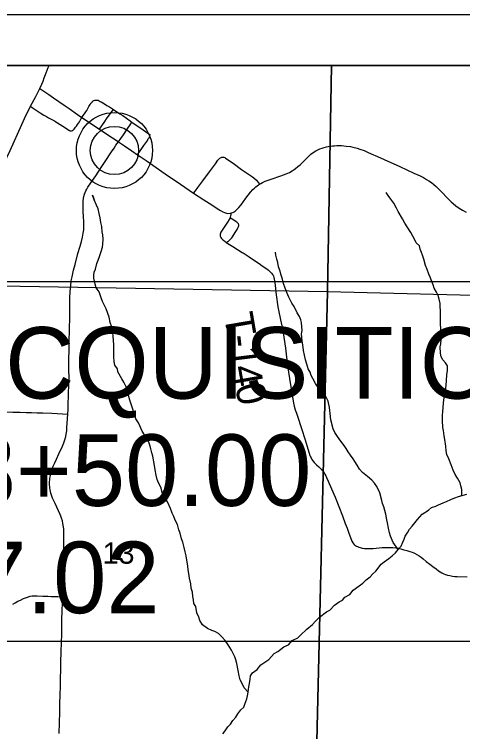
# Model space of a CAD drawing. Extents: x 0 to 34, y 0 to 22.
# Drawn here: x 12.908 to 13.784, y 19.096 to 20.5 of the extents above; entities that cross this region are included whole.
import ezdxf

# ---------------------------------------------------------------- set-up
doc = ezdxf.new("R2010")
doc.units = 0
for name, color, linetype in [('GM_X_Corporation', 7, 'Continuous'), ('GM_X_County_Road', 7, 'Continuous'), ('GM_X_Minor_River', 7, 'Continuous'), ('GM_X_Section_Text', 7, 'Continuous'), ('GM_X_State_Route', 7, 'Continuous'), ('GM_X_Township_Road', 7, 'Continuous'), ('GM_X_Township_Road_Text', 7, 'Continuous'), ('GM_X_Unincorporated', 7, 'Continuous'), ('GM_X_Unincorporated_Location', 7, 'Continuous'), ('SH_Data', 7, 'Continuous'), ('SH_Text', 7, 'Continuous')]:
    doc.layers.add(name, color=color, linetype=linetype)

msp = doc.modelspace()

# ---------------------------------------------------------------- linework, layer by layer
at = {"layer": 'GM_X_Corporation'}
msp.add_lwpolyline([(16.7661, 20.4), (11.5001, 20.4), (11.498, 20.2911), (11.486, 19.6423), (11.4741, 19.003), (11.4514, 17.7789), (11.4477, 17.5329), (11.8073, 17.526), (12.504, 17.5091), (12.7693, 17.5027), (12.7967, 17.502), (13.2742, 17.4966), (14.0954, 17.4811)], dxfattribs=at)
for points in [[(13.5276, 20.4), (12.5144, 20.4), (12.5051, 19.9749), (13.52, 19.9573)], [(14.5433, 20.4), (13.5276, 20.4), (13.52, 19.9573), (14.532, 19.9321)], [(13.52, 19.9573), (13.4956, 18.9396), (12.4906, 18.9558), (12.5051, 19.9749)], [(14.532, 19.9321), (14.5125, 18.9236), (13.4956, 18.9396), (13.52, 19.9573)]]:
    msp.add_lwpolyline(points, close=True, dxfattribs=at)
at = {"layer": 'GM_X_County_Road'}
for points in [[(13.0122, 19.7175), (13.0126, 19.7271), (13.013, 19.735), (13.0142, 19.777), (13.0144, 19.7859), (13.0143, 19.8077), (13.015, 19.8605), (13.0155, 19.8824), (13.0157, 19.9083), (13.0158, 19.9222), (13.0159, 19.945), (13.0167, 19.9574), (13.0177, 19.9687), (13.0189, 19.9785), (13.0203, 19.9861), (13.0233, 19.9995), (13.0262, 20.0106), (13.0318, 20.0317), (13.0359, 20.0462), (13.0386, 20.0553), (13.041, 20.0641), (13.0424, 20.0718), (13.0434, 20.0785), (13.0437, 20.0867), (13.0433, 20.0946), (13.0429, 20.1036), (13.0421, 20.1147), (13.0418, 20.1212), (13.0422, 20.1344), (13.0428, 20.1403), (13.0433, 20.1434), (13.0445, 20.1477), (13.0459, 20.151), (13.0475, 20.1543), (13.0492, 20.1576), (13.0515, 20.1617), (13.0573, 20.1704), (13.0667, 20.1842), (13.0775, 20.2), (13.0891, 20.2181), (13.0938, 20.2251), (13.0978, 20.2312), (13.1027, 20.2382), (13.1063, 20.2438), (13.1112, 20.2505)], [(12.9954, 19.0923), (12.9962, 19.1338), (12.9966, 19.1508), (12.997, 19.1674), (12.9975, 19.1855), (12.9986, 19.2311), (12.999, 19.2526), (13.0001, 19.2866), (13.0006, 19.3137), (13.0011, 19.3336), (13.0022, 19.3599), (13.0024, 19.3684), (13.003, 19.3956), (13.0035, 19.4185), (13.0041, 19.4411), (13.0044, 19.4545), (13.0044, 19.475), (13.004, 19.4921), (13.0035, 19.4971), (13.0026, 19.5035), (13.0016, 19.5083), (12.9999, 19.5139), (12.9984, 19.5179), (12.9971, 19.5209), (12.9871, 19.5427), (12.9824, 19.553), (12.9801, 19.559), (12.9789, 19.5628), (12.9774, 19.5691), (12.9769, 19.5729), (12.9766, 19.5756), (12.9764, 19.5787), (12.9765, 19.5855), (12.9767, 19.5883), (12.977, 19.5918), (12.9779, 19.5971), (12.9795, 19.6043), (12.9814, 19.61), (12.9835, 19.6155), (12.9864, 19.622), (12.9899, 19.6295), (12.9948, 19.6397), (13.0017, 19.6546), (13.0043, 19.6612), (13.0064, 19.6674), (13.008, 19.6734), (13.0089, 19.6783), (13.01, 19.6846), (13.0104, 19.691), (13.0111, 19.6996), (13.0122, 19.7175)]]:
    msp.add_lwpolyline(points, dxfattribs=at)
at = {"layer": 'GM_X_Minor_River'}
for points in [[(13.7819, 19.5579), (13.783, 19.5606), (13.783, 19.5701), (13.7808, 19.5769), (13.7793, 19.583), (13.7744, 19.5918), (13.7695, 19.599), (13.7661, 19.6078), (13.7616, 19.6184), (13.7575, 19.6302), (13.7537, 19.6386), (13.7522, 19.6458), (13.7515, 19.6545), (13.7493, 19.6679), (13.7482, 19.6751), (13.7467, 19.6853), (13.7456, 19.691), (13.7449, 19.7047), (13.7449, 19.7157), (13.7454, 19.7218), (13.7466, 19.7389), (13.7481, 19.7499), (13.7493, 19.7572), (13.7512, 19.7682), (13.752, 19.7742), (13.7528, 19.7826), (13.7536, 19.7951), (13.7544, 19.802), (13.7545, 19.8119), (13.7511, 19.8176), (13.7454, 19.8237), (13.742, 19.8294), (13.7409, 19.837), (13.7406, 19.8491), (13.7414, 19.8552), (13.7422, 19.8636), (13.7426, 19.8704), (13.7422, 19.8765), (13.7419, 19.8833), (13.7412, 19.8955), (13.7413, 19.9187), (13.7406, 19.9286), (13.7402, 19.9343), (13.7383, 19.9423), (13.7365, 19.9499), (13.7335, 19.9563), (13.7286, 19.9643), (13.7267, 19.9708), (13.7241, 19.9773), (13.7211, 19.9853), (13.7181, 19.9913), (13.7151, 20.0005), (13.7117, 20.0081), (13.7087, 20.0206), (13.7057, 20.0283), (13.7038, 20.034), (13.7012, 20.0404), (13.6997, 20.0469), (13.6933, 20.0526), (13.691, 20.0587), (13.6827, 20.0732), (13.6756, 20.0842), (13.6711, 20.0911), (13.6669, 20.0995), (13.6579, 20.1139), (13.6549, 20.1208), (13.6496, 20.1307), (13.6439, 20.1383), (13.6387, 20.1455), (13.6345, 20.1516)], [(13.0813, 20.0602), (13.0806, 20.0685), (13.0794, 20.0742), (13.0784, 20.0845), (13.0765, 20.0925), (13.0754, 20.1016), (13.0735, 20.11), (13.0713, 20.1195), (13.0683, 20.1267), (13.0638, 20.137), (13.0604, 20.1461), (13.0638, 20.1374)], [(13.3647, 19.1734), (13.3571, 19.1817), (13.3522, 19.1913), (13.3492, 19.1974), (13.3474, 19.2053), (13.3455, 19.2156), (13.3429, 19.2293), (13.3407, 19.2365), (13.3388, 19.2426), (13.3358, 19.2491), (13.332, 19.2552), (13.3256, 19.2658), (13.32, 19.2742), (13.3139, 19.2811), (13.3067, 19.2879), (13.2995, 19.2922), (13.2935, 19.2937), (13.2852, 19.2979), (13.2757, 19.3052), (13.2704, 19.3132), (13.2682, 19.32), (13.2644, 19.3288), (13.2622, 19.3409), (13.2588, 19.347), (13.2577, 19.3539), (13.2566, 19.3603), (13.2559, 19.3691), (13.2536, 19.3771), (13.2525, 19.3854), (13.2499, 19.3964), (13.2488, 19.4056), (13.2473, 19.4124), (13.2466, 19.4196), (13.2433, 19.4402), (13.2418, 19.4478), (13.2395, 19.4561), (13.2373, 19.4668), (13.2347, 19.4733), (13.2321, 19.4843), (13.2295, 19.4908), (13.2268, 19.5014), (13.2223, 19.5102), (13.2197, 19.5174), (13.2159, 19.5235), (13.2129, 19.533), (13.2069, 19.5456), (13.2016, 19.5528), (13.1979, 19.5597), (13.1941, 19.5745), (13.1896, 19.5832), (13.187, 19.5893), (13.1851, 19.5981), (13.1829, 19.6084), (13.1818, 19.6167), (13.1785, 19.635), (13.1766, 19.6414), (13.1744, 19.6494), (13.1725, 19.6567), (13.1706, 19.6627), (13.165, 19.6719), (13.1578, 19.6844), (13.1503, 19.7001), (13.1454, 19.7084), (13.1428, 19.7168), (13.1375, 19.7328), (13.1334, 19.745), (13.1312, 19.7522), (13.1289, 19.7613), (13.1259, 19.7712), (13.1218, 19.7803), (13.1177, 19.7868), (13.1098, 19.8001), (13.109, 19.8058), (13.1041, 19.8135), (13.1026, 19.8207), (13.1019, 19.8294), (13.102, 19.8545), (13.1017, 19.8606), (13.101, 19.8712), (13.0995, 19.8792), (13.098, 19.888), (13.095, 19.8971), (13.0928, 19.907), (13.0868, 19.9234), (13.0796, 19.9378), (13.077, 19.9454), (13.0732, 19.9568), (13.0676, 19.9648), (13.0657, 19.9721), (13.0642, 19.9778), (13.0631, 19.9835), (13.0628, 19.9896), (13.0635, 19.9953), (13.0659, 20.0013), (13.0686, 20.0123), (13.0716, 20.0188), (13.0739, 20.026), (13.0774, 20.0355), (13.0797, 20.0442), (13.0805, 20.0503), (13.0813, 20.0602)], [(13.6581, 19.4523), (13.6486, 19.4661), (13.6434, 19.4786), (13.6411, 19.4851), (13.6396, 19.4942), (13.6374, 19.5045), (13.6363, 19.5106), (13.6341, 19.5216), (13.6303, 19.536), (13.6273, 19.5425), (13.6262, 19.5486), (13.6221, 19.5634), (13.6165, 19.5756), (13.6116, 19.5825), (13.6067, 19.5882), (13.598, 19.5954), (13.5885, 19.6035), (13.5825, 19.6096), (13.5783, 19.6176), (13.5704, 19.6301), (13.5651, 19.6374), (13.5602, 19.6435), (13.5568, 19.6499), (13.5527, 19.656), (13.5463, 19.6648), (13.5395, 19.6736), (13.5346, 19.6812), (13.5308, 19.6888), (13.5263, 19.7063), (13.5249, 19.7188), (13.5238, 19.7306), (13.5216, 19.7428), (13.5174, 19.7504), (13.5133, 19.7569), (13.5073, 19.7653), (13.5016, 19.7695), (13.4963, 19.7774), (13.4914, 19.7873), (13.488, 19.7934), (13.4858, 19.7999), (13.4824, 19.8064), (13.4798, 19.8155), (13.4768, 19.8239), (13.4753, 19.8326), (13.4731, 19.8421), (13.4716, 19.8532), (13.4705, 19.8604), (13.4697, 19.8672), (13.4694, 19.8748), (13.4702, 19.8809), (13.4698, 19.8885), (13.4691, 19.8965), (13.4676, 19.9022), (13.465, 19.9083), (13.4605, 19.9159), (13.4548, 19.9281), (13.4499, 19.9346), (13.4443, 19.9467), (13.4405, 19.9555), (13.4375, 19.9642), (13.4338, 19.9734), (13.4319, 19.9814), (13.4289, 19.9916), (13.4271, 19.9973), (13.4241, 20.0061), (13.423, 20.0141), (13.4211, 20.0205), (13.4192, 20.0285), (13.4181, 20.0346)], [(13.3686, 19.1988), (13.3697, 19.2049), (13.3736, 19.2113), (13.3823, 19.2178), (13.3896, 19.2265), (13.4052, 19.237), (13.4159, 19.2492), (13.4231, 19.2529), (13.4345, 19.262), (13.444, 19.2662), (13.4512, 19.2741), (13.4619, 19.2794), (13.4672, 19.2851), (13.4794, 19.2968), (13.4908, 19.3059), (13.4962, 19.312), (13.5046, 19.3203), (13.5183, 19.3305), (13.5247, 19.3339), (13.5339, 19.3434), (13.543, 19.3502), (13.5491, 19.3532), (13.5541, 19.3592), (13.5639, 19.3641), (13.5704, 19.3729), (13.5822, 19.3812), (13.5891, 19.3865), (13.5956, 19.3929), (13.6036, 19.399), (13.6085, 19.405), (13.6142, 19.4103), (13.6249, 19.424), (13.6306, 19.4285), (13.6398, 19.4346), (13.6466, 19.4398), (13.6527, 19.4459), (13.6581, 19.4523), (13.6642, 19.4592), (13.6672, 19.4668), (13.6699, 19.4724), (13.6718, 19.4785), (13.6772, 19.4861), (13.6806, 19.4922), (13.6859, 19.4982), (13.6963, 19.5111), (13.7054, 19.5217), (13.7176, 19.5296), (13.7237, 19.5346), (13.7317, 19.5372), (13.7374, 19.5402), (13.7465, 19.5436), (13.7529, 19.5462), (13.7613, 19.5504), (13.7693, 19.5538), (13.7765, 19.5564), (13.7928, 19.5609)], [(13.3154, 19.0918), (13.3196, 19.0975), (13.3249, 19.1051), (13.3303, 19.1108), (13.3348, 19.1176), (13.3406, 19.124), (13.3448, 19.1305), (13.3505, 19.1388), (13.3562, 19.1441), (13.3581, 19.1498), (13.3623, 19.1604), (13.3635, 19.1661), (13.3647, 19.1734), (13.3662, 19.1836), (13.3674, 19.1901), (13.3686, 19.1988)]]:
    msp.add_lwpolyline(points, dxfattribs=at)
at = {"layer": 'GM_X_State_Route'}
for points in [[(12.9574, 20.3548), (12.9748, 20.3432), (12.9842, 20.3367), (13.0069, 20.3207), (13.0144, 20.3156), (13.0313, 20.304), (13.0395, 20.2983), (13.0506, 20.2909), (13.0631, 20.2825), (13.0741, 20.2752), (13.0768, 20.2734), (13.0994, 20.2583), (13.1085, 20.2522), (13.1112, 20.2505), (13.123, 20.2425), (13.1376, 20.2326), (13.1485, 20.2252), (13.1534, 20.2218), (13.1672, 20.2124), (13.1782, 20.2047), (13.2027, 20.1879), (13.2326, 20.1674), (13.258, 20.1503), (13.278, 20.1369), (13.2883, 20.1301), (13.3074, 20.1179), (13.3106, 20.1161), (13.315, 20.1136), (13.3184, 20.1121), (13.3203, 20.1114), (13.3226, 20.1109), (13.3249, 20.1105), (13.3293, 20.1107), (13.331, 20.111), (13.3322, 20.1113), (13.3346, 20.1122), (13.3373, 20.1135), (13.3391, 20.1147), (13.3413, 20.1165), (13.3441, 20.1192), (13.3467, 20.1221), (13.3509, 20.1273), (13.3605, 20.1402), (13.3694, 20.1517), (13.374, 20.1569), (13.3771, 20.1599), (13.3797, 20.1622), (13.3823, 20.1643), (13.3851, 20.1661), (13.3873, 20.1677), (13.3895, 20.169), (13.3928, 20.1707), (13.3983, 20.1732), (13.4037, 20.1753), (13.4099, 20.1776), (13.4287, 20.1837), (13.4391, 20.1878), (13.4427, 20.1894), (13.4454, 20.1906), (13.4512, 20.1939), (13.4549, 20.1964), (13.4575, 20.1983), (13.4622, 20.202), (13.4665, 20.2057), (13.4699, 20.2088), (13.4857, 20.2243), (13.4877, 20.2261), (13.4937, 20.2306), (13.4974, 20.2331), (13.5011, 20.2349), (13.5051, 20.2367), (13.5093, 20.2382), (13.5137, 20.2396), (13.5179, 20.2407), (13.5245, 20.2421), (13.5297, 20.2426), (13.5339, 20.2429), (13.538, 20.2431), (13.5474, 20.243), (13.5522, 20.2426), (13.5568, 20.2421), (13.5648, 20.2412), (13.5698, 20.2401), (13.5779, 20.238), (13.5833, 20.2363), (13.5915, 20.2332), (13.5982, 20.2304), (13.6052, 20.2272)], [(13.6052, 20.2272), (13.6176, 20.2218), (13.6308, 20.2159), (13.6613, 20.202), (13.6891, 20.1893), (13.7011, 20.1836), (13.7076, 20.1804), (13.7138, 20.1769), (13.7184, 20.1741), (13.7235, 20.1706), (13.7282, 20.1669), (13.7325, 20.1632), (13.7366, 20.1593), (13.7416, 20.1541), (13.7558, 20.1388), (13.7621, 20.1328), (13.7659, 20.1296), (13.771, 20.1255), (13.7776, 20.1209), (13.7843, 20.1166), (13.7911, 20.1126)]]:
    msp.add_lwpolyline(points, dxfattribs=at)
at = {"layer": 'GM_X_Township_Road'}
for points in [[(12.9574, 20.3548), (12.9613, 20.3635), (12.9636, 20.369), (12.9661, 20.3757), (12.9695, 20.3853), (12.9739, 20.396), (12.9754, 20.4)], [(12.8603, 20.1608), (12.8626, 20.1623), (12.8651, 20.1641), (12.867, 20.1659), (12.869, 20.1682), (12.8707, 20.1706), (12.873, 20.1747), (12.8749, 20.1787), (12.8771, 20.1834), (12.8794, 20.1884), (12.886, 20.2038), (12.8931, 20.2199), (12.8991, 20.2335), (12.9222, 20.2847), (12.9274, 20.296), (12.9352, 20.3122), (12.9376, 20.3169), (12.9392, 20.3201), (12.9494, 20.3391), (12.9557, 20.3512), (12.9574, 20.3548)], [(13.0189, 20.2716), (13.0195, 20.2717), (13.0205, 20.2721), (13.0213, 20.2726), (13.0222, 20.2732), (13.0231, 20.2741), (13.0243, 20.2753), (13.0259, 20.2771), (13.0274, 20.279), (13.029, 20.281), (13.0313, 20.2842), (13.0329, 20.2867), (13.0348, 20.2898), (13.0368, 20.2934), (13.0384, 20.2962), (13.0395, 20.2983), (13.042, 20.302), (13.0445, 20.3055), (13.047, 20.3089), (13.0491, 20.312), (13.053, 20.3194), (13.0557, 20.3237), (13.0573, 20.3259), (13.0582, 20.3269), (13.0589, 20.3277), (13.0595, 20.3284), (13.06, 20.329), (13.0611, 20.33), (13.0618, 20.3305), (13.0628, 20.3311), (13.0638, 20.3315), (13.0649, 20.3317), (13.066, 20.3319)], [(13.066, 20.3319), (13.0671, 20.3321), (13.0704, 20.3319), (13.0713, 20.3317), (13.0723, 20.3313), (13.0736, 20.3307), (13.0756, 20.3296), (13.0776, 20.3285), (13.0804, 20.3268), (13.0837, 20.3249), (13.0884, 20.3219), (13.0934, 20.3188), (13.0992, 20.3151), (13.1012, 20.3139), (13.1063, 20.3106), (13.111, 20.3075), (13.114, 20.3055), (13.1195, 20.3018), (13.1266, 20.2969), (13.1339, 20.2918), (13.1375, 20.2892)], [(12.9392, 20.3201), (12.9421, 20.3178), (12.948, 20.3136), (12.9519, 20.311), (12.9583, 20.307), (12.9654, 20.3027), (12.9701, 20.2999), (12.9743, 20.2976), (12.9819, 20.2938), (12.9858, 20.2916)], [(13.088, 20.2952), (13.093, 20.3024), (13.1012, 20.3139)], [(12.9858, 20.2916), (12.9867, 20.2911), (13.0022, 20.2812), (13.0154, 20.2729), (13.0164, 20.2723), (13.0172, 20.2719), (13.018, 20.2717), (13.0189, 20.2716)], [(13.0741, 20.2752), (13.0846, 20.2903), (13.088, 20.2952)], [(13.1112, 20.2505), (13.1158, 20.257), (13.1208, 20.2641), (13.1283, 20.2753), (13.1339, 20.2838), (13.1375, 20.2892)], [(13.1375, 20.2892), (13.144, 20.2847), (13.1526, 20.2787), (13.1592, 20.2741), (13.164, 20.2708), (13.1687, 20.2675), (13.1698, 20.2667), (13.1707, 20.266), (13.1715, 20.2654), (13.1722, 20.2645), (13.1726, 20.2639), (13.1728, 20.2633)], [(13.1485, 20.2252), (13.1609, 20.2432), (13.1663, 20.2512), (13.17, 20.2568), (13.1709, 20.2582), (13.1715, 20.2591), (13.1721, 20.2602), (13.1724, 20.2611), (13.1727, 20.2619), (13.1728, 20.2626), (13.1728, 20.2633)], [(13.258, 20.1503), (13.2617, 20.1548), (13.2665, 20.1608), (13.2703, 20.166), (13.2763, 20.1741), (13.2891, 20.1919), (13.3008, 20.2077), (13.3057, 20.2144), (13.3081, 20.2173), (13.3093, 20.2184), (13.3107, 20.2193), (13.3123, 20.2201), (13.3133, 20.2204), (13.3148, 20.2206), (13.3169, 20.2203), (13.3189, 20.2195), (13.3208, 20.2183), (13.3352, 20.2084), (13.3518, 20.1966), (13.3692, 20.1847), (13.3731, 20.1819), (13.376, 20.1797), (13.3808, 20.1751), (13.3873, 20.1677)], [(13.331, 20.111), (13.3307, 20.1071), (13.3304, 20.1056), (13.3297, 20.1029), (13.3294, 20.102), (13.3278, 20.0987), (13.3246, 20.0934), (13.3126, 20.0755), (13.3114, 20.0736), (13.3105, 20.0715), (13.3101, 20.0697), (13.3103, 20.0657), (13.3108, 20.0642), (13.3115, 20.063), (13.3128, 20.0613), (13.3145, 20.0595), (13.3165, 20.0578), (13.3199, 20.0551), (13.3219, 20.0537), (13.3347, 20.0455), (13.3533, 20.034), (13.355, 20.0329)], [(13.3219, 20.0537), (13.3233, 20.0543), (13.3249, 20.0552), (13.3263, 20.056), (13.3286, 20.0577), (13.3308, 20.0603), (13.3326, 20.0626), (13.3339, 20.0645), (13.3392, 20.0729), (13.343, 20.0788), (13.3452, 20.0832), (13.346, 20.085), (13.3463, 20.0862), (13.3464, 20.0871), (13.3463, 20.0882), (13.3461, 20.0892), (13.3456, 20.0902), (13.3448, 20.0912), (13.3439, 20.0921), (13.3424, 20.0933), (13.3333, 20.0992), (13.3294, 20.102)], [(13.355, 20.0329), (13.3666, 20.0251), (13.3752, 20.0193), (13.3862, 20.0121), (13.3924, 20.008), (13.4012, 20.002), (13.4048, 19.9992), (13.4081, 19.9962), (13.4106, 19.9936), (13.4125, 19.9909), (13.4135, 19.9892), (13.4143, 19.9872), (13.415, 19.9847), (13.417, 19.975), (13.4179, 19.969), (13.4199, 19.951), (13.4228, 19.9276), (13.4252, 19.9142), (13.4266, 19.9087)], [(13.4266, 19.9087), (13.4281, 19.9023), (13.4318, 19.8845), (13.4345, 19.8678), (13.4376, 19.8463), (13.4418, 19.8123), (13.4455, 19.7875), (13.448, 19.7712), (13.4514, 19.7513), (13.4536, 19.7392), (13.4551, 19.7329), (13.457, 19.726), (13.4591, 19.7195), (13.461, 19.7138), (13.469, 19.6896), (13.4761, 19.6673), (13.4857, 19.6367), (13.4868, 19.6339), (13.4879, 19.6317), (13.4896, 19.6287), (13.4914, 19.6259), (13.4936, 19.623), (13.4958, 19.6206), (13.4985, 19.618), (13.5028, 19.6144), (13.5092, 19.6087), (13.5113, 19.6062), (13.5135, 19.6026), (13.5149, 19.5999), (13.5164, 19.5968), (13.5179, 19.5934), (13.5211, 19.5864), (13.5279, 19.5713), (13.5353, 19.555), (13.5424, 19.5364), (13.5491, 19.5182), (13.5546, 19.5032), (13.5584, 19.494), (13.562, 19.4843), (13.5652, 19.4757), (13.5677, 19.4688), (13.5696, 19.4656), (13.5715, 19.4632), (13.5731, 19.4616), (13.5746, 19.4603), (13.5762, 19.4593), (13.5786, 19.4582), (13.5811, 19.4572), (13.584, 19.4562), (13.5878, 19.4552), (13.5922, 19.4544), (13.5974, 19.4543), (13.6094, 19.4547), (13.6266, 19.4561), (13.6347, 19.4565), (13.6421, 19.4566), (13.6478, 19.4564), (13.6534, 19.4558), (13.6586, 19.455), (13.6636, 19.4538), (13.6693, 19.4521), (13.6749, 19.4505), (13.6807, 19.4487), (13.6857, 19.447), (13.6904, 19.4452), (13.6949, 19.4429), (13.6991, 19.4403), (13.7029, 19.4375), (13.7072, 19.4343), (13.7131, 19.4292), (13.7201, 19.4238), (13.7263, 19.4193), (13.7324, 19.4148), (13.7374, 19.4108), (13.7406, 19.4086), (13.7439, 19.4067), (13.7475, 19.4049), (13.7509, 19.4036), (13.7546, 19.4025), (13.7593, 19.4014), (13.7643, 19.4005), (13.7693, 19.3998), (13.7736, 19.3996), (13.793, 19.3992)], [(12.7392, 19.6915), (12.7433, 19.6927), (12.7463, 19.6937), (12.7496, 19.6949), (12.7549, 19.6974), (12.7836, 19.7131), (12.7907, 19.7171), (12.7948, 19.7189), (12.7992, 19.7206), (12.8037, 19.722), (12.8086, 19.7229), (12.8134, 19.7233), (12.8295, 19.7232), (12.8395, 19.7228), (12.9046, 19.7216), (12.9189, 19.7212), (12.9305, 19.7209), (12.9413, 19.7205), (12.9524, 19.7202), (12.9629, 19.7198), (12.9805, 19.7191), (13.0122, 19.7175)], [(12.9046, 19.3454), (12.909, 19.348), (12.9145, 19.3511), (12.9193, 19.3535), (12.9255, 19.3564), (12.9296, 19.3582), (12.9333, 19.3595), (12.9384, 19.361), (12.9422, 19.3617), (12.9451, 19.3618), (12.9485, 19.3621), (12.9524, 19.3619), (12.9635, 19.3613), (12.9728, 19.3609), (12.9792, 19.3606), (12.9871, 19.3604), (12.9926, 19.3602), (13.0022, 19.3599)]]:
    msp.add_lwpolyline(points, dxfattribs=at)
at = {"layer": 'GM_X_Unincorporated'}
for radius in [0.0744, 0.0472]:
    msp.add_circle((13.1033, 20.2335), radius, dxfattribs=at)
at = {"layer": 'GM_X_Unincorporated_Location'}
msp.add_line((13.1033, 20.2335), (13.1033, 20.2335), dxfattribs=at)
at = {"layer": 'SH_Data'}
for points in [[(10.5, 20.5), (17.5, 20.5), (17.5, 13.5), (10.5, 13.5)], [(10.6, 20.4), (17.4, 20.4), (17.4, 13.6), (10.6, 13.6)]]:
    msp.add_lwpolyline(points, close=True, dxfattribs=at)
at = {"layer": 'SH_Text'}
msp.add_lwpolyline([(12.0903, 19.9768), (13.9747, 19.9768), (13.9747, 19.2724), (12.0903, 19.2724)], close=True, dxfattribs=at)

# ---------------------------------------------------------------- texts
at = {"layer": 'GM_X_Section_Text'}
msp.add_text('13', height=0.04186, rotation=0, dxfattribs=at).set_placement((13.0802, 19.4246))
at = {"layer": 'GM_X_Township_Road_Text'}
for s, rotation, p in [('T', 279.7498, (13.3171, 19.9116)), ('-', 276.9875, (13.3242, 19.8705)), ('1', 277.0632, (13.327, 19.8472)), ('4', 279.8992, (13.3318, 19.8095)), ('0', 282.6488, (13.3384, 19.7721))]:
    msp.add_text(s, height=0.0568, rotation=rotation, dxfattribs=at).set_placement(p)
at = {"layer": 'SH_Text'}
for s, p in [('BEGIN ACQUISITION', (12.1301, 19.7478)), ('STA. 898+50.00', (12.1301, 19.5378)), ('S.L.M. 17.02', (12.1301, 19.3278))]:
    msp.add_text(s, height=0.14, dxfattribs=at).set_placement(p)

doc.saveas('drawing.dxf')
